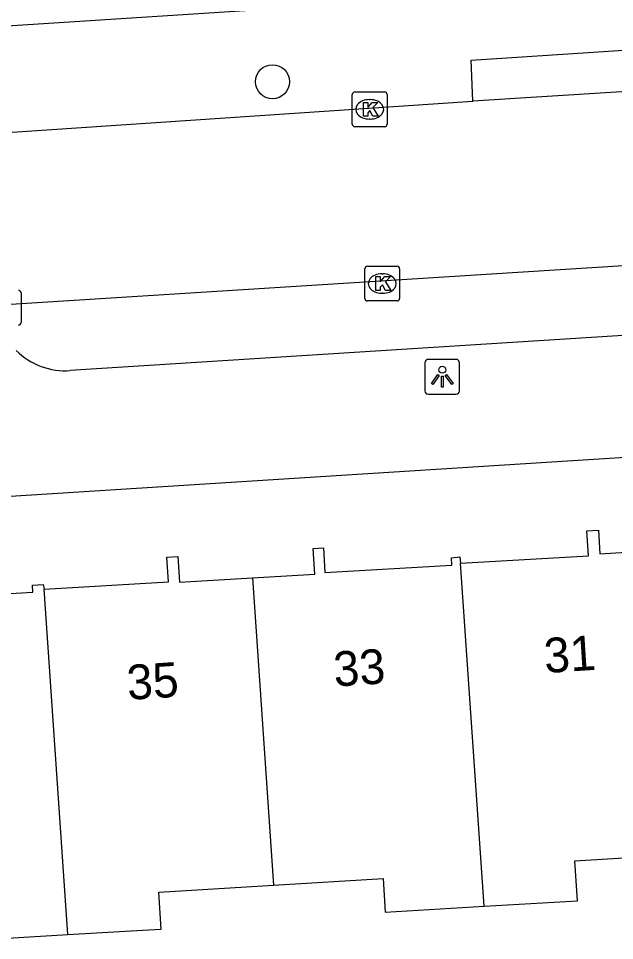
# Model space of a CAD drawing. Extents: x 159689 to 160786, y 387323 to 388339.
# Drawn here: x 160552.55 to 160569.7, y 388231.25 to 388257.76 of the extents above; entities that cross this region are included whole.
import ezdxf

# ---------------------------------------------------------------- set-up
doc = ezdxf.new("R2010")
doc.units = 0
for name, color, linetype in [('IMGEO_Boom', 7, 'Continuous'), ('IMGEO_Kolk', 7, 'Continuous'), ('IMGEO_Lichtpunt', 7, 'Continuous'), ('IMGEO_Pand', 7, 'Continuous'), ('IMGEO_Pand_nummerreeks', 7, 'Continuous'), ('IMGEO_Rijbaan_lokaal_open', 7, 'Continuous'), ('IMGEO_Voetpad_open', 7, 'Continuous')]:
    doc.layers.add(name, color=color, linetype=linetype)

msp = doc.modelspace()

# ---------------------------------------------------------------- linework, layer by layer
at = {"layer": 'IMGEO_Boom'}
msp.add_circle((160559.857, 388255.944), 0.489, dxfattribs=at)
at = {"layer": 'IMGEO_Kolk'}
for p, q in [((160562.153, 388254.723), (160562.153, 388255.575)), ((160562.228, 388255.649), (160563.08, 388255.649)), ((160563.154, 388255.575), (160563.154, 388254.723)), ((160562.641, 388255.429), (160562.666, 388255.429)), ((160562.664, 388254.869), (160562.639, 388254.869)), ((160563.08, 388254.649), (160562.228, 388254.649)), ((160562.513, 388249.713), (160562.513, 388250.565)), ((160562.588, 388250.639), (160563.44, 388250.639)), ((160563.514, 388250.565), (160563.514, 388249.713)), ((160563.001, 388250.419), (160563.026, 388250.419)), ((160552.625, 388249.87), (160552.625, 388249.018)), ((160563.024, 388249.859), (160562.999, 388249.859)), ((160563.44, 388249.639), (160562.588, 388249.639))]:
    msp.add_line(p, q, dxfattribs=at)
for points in [[(160562.153, 388254.723), (160562.153, 388255.575)], [(160562.228, 388255.649), (160563.08, 388255.649)], [(160563.154, 388255.575), (160563.154, 388254.723)], [(160562.474, 388255.349), (160562.597, 388255.349), (160562.597, 388255.198), (160562.727, 388255.349), (160562.891, 388255.349), (160562.745, 388255.198), (160562.898, 388254.949), (160562.746, 388254.949), (160562.661, 388255.113), (160562.597, 388255.046), (160562.597, 388254.949), (160562.474, 388254.949), (160562.474, 388255.349)], [(160563.08, 388254.649), (160562.228, 388254.649)], [(160562.513, 388249.713), (160562.513, 388250.565)], [(160562.588, 388250.639), (160563.44, 388250.639)], [(160563.514, 388250.565), (160563.514, 388249.713)], [(160562.834, 388250.339), (160562.957, 388250.339), (160562.957, 388250.188), (160563.087, 388250.339), (160563.251, 388250.339), (160563.105, 388250.188), (160563.258, 388249.939), (160563.106, 388249.939), (160563.021, 388250.103), (160562.957, 388250.036), (160562.957, 388249.939), (160562.834, 388249.939), (160562.834, 388250.339)], [(160552.625, 388249.87), (160552.625, 388249.018)], [(160563.44, 388249.639), (160562.588, 388249.639)]]:
    msp.add_lwpolyline(points, dxfattribs=at)
for centre, start, end in [((160562.23, 388255.573), 91.552, 178.448), ((160562.23, 388255.573), 91.552, 178.448), ((160563.078, 388255.573), 1.552, 88.448), ((160563.078, 388255.573), 1.552, 88.448), ((160562.23, 388254.725), 181.552, 268.448), ((160562.23, 388254.725), 181.552, 268.448), ((160563.078, 388254.725), 271.552, 358.448), ((160563.078, 388254.725), 271.552, 358.448), ((160562.59, 388250.563), 91.552, 178.448), ((160562.59, 388250.563), 91.552, 178.448), ((160563.438, 388250.563), 1.552, 88.448), ((160563.438, 388250.563), 1.552, 88.448), ((160552.549, 388249.868), 1.552, 88.448), ((160552.549, 388249.868), 1.552, 88.448), ((160562.59, 388249.715), 181.552, 268.448), ((160562.59, 388249.715), 181.552, 268.448), ((160563.438, 388249.715), 271.552, 358.448), ((160563.438, 388249.715), 271.552, 358.448), ((160552.549, 388249.02), 271.552, 358.448), ((160552.549, 388249.02), 271.552, 358.448)]:
    msp.add_arc(centre, 0.0765, start, end, dxfattribs=at)
for centre, major_axis, ratio, start_param, end_param in [((160562.64, 388255.149), (-0.387, 0.002), 0.722429, 4.712389, 7.853982), ((160562.665, 388255.149), (-0.39, 0.002), 0.717154, 1.570796, 4.712389), ((160563, 388250.139), (-0.387, 0.002), 0.722429, 4.712389, 7.853982), ((160563.025, 388250.139), (-0.39, 0.002), 0.717154, 1.570796, 4.712389)]:
    msp.add_ellipse(centre, major_axis=major_axis, ratio=ratio, start_param=start_param, end_param=end_param, dxfattribs=at)
at = {"layer": 'IMGEO_Lichtpunt'}
for p, q in [((160564.24, 388247.865), (160564.24, 388247.058)), ((160564.24, 388247.865), (160564.24, 388247.058)), ((160565.142, 388247.96), (160564.334, 388247.96)), ((160565.142, 388247.96), (160564.334, 388247.96)), ((160565.236, 388247.058), (160565.236, 388247.865)), ((160565.236, 388247.058), (160565.236, 388247.865)), ((160564.334, 388246.964), (160565.142, 388246.964)), ((160564.334, 388246.964), (160565.142, 388246.964))]:
    msp.add_line(p, q, dxfattribs=at)
for points in [[(160564.614, 388247.529), (160564.653, 388247.501), (160564.465, 388247.239), (160564.427, 388247.266), (160564.614, 388247.529)], [(160564.716, 388247.481), (160564.763, 388247.481), (160564.763, 388247.159), (160564.716, 388247.159), (160564.716, 388247.481)], [(160564.826, 388247.501), (160564.864, 388247.528), (160565.051, 388247.266), (160565.012, 388247.238), (160564.826, 388247.501)]]:
    msp.add_lwpolyline(points, dxfattribs=at)
msp.add_circle((160564.739, 388247.663), 0.0994, dxfattribs=at)
for centre, start, end in [((160564.334, 388247.865), 90, 180), ((160564.334, 388247.865), 90, 180), ((160565.142, 388247.865), 0, 90), ((160565.142, 388247.865), 0, 90), ((160564.334, 388247.058), 180, 270), ((160564.334, 388247.058), 180, 270), ((160565.142, 388247.058), 270, 0), ((160565.142, 388247.058), 270, 360)]:
    msp.add_arc(centre, 0.0946, start, end, dxfattribs=at)
at = {"layer": 'IMGEO_Pand'}
for points in [[(160565.269, 388242.097), (160568.944, 388242.316), (160568.902, 388243.032), (160569.236, 388243.052), (160569.276, 388242.374), (160571.256, 388242.492)], [(160553.292, 388241.353), (160556.863, 388241.566), (160556.821, 388242.274), (160557.137, 388242.293), (160557.181, 388241.555), (160559.283, 388241.68)], [(160559.283, 388241.68), (160561.073, 388241.787), (160561.029, 388242.522), (160561.324, 388242.54), (160561.366, 388241.829), (160565.013, 388242.047), (160565.002, 388242.257), (160565.244, 388242.279), (160565.269, 388242.097)], [(160565.941, 388232.236), (160565.269, 388242.097)], [(160545.098, 388239.433), (160547.217, 388239.566), (160547.094, 388241.622), (160547.361, 388241.638), (160547.404, 388240.922), (160549.015, 388241.018), (160548.971, 388241.74), (160549.401, 388241.766), (160549.444, 388241.053), (160552.964, 388241.263), (160552.952, 388241.47), (160553.265, 388241.489), (160553.292, 388241.353)], [(160559.283, 388241.68), (160559.885, 388232.844)], [(160553.968, 388231.421), (160553.292, 388241.353)], [(160565.941, 388232.236), (160568.626, 388232.396), (160568.557, 388233.544), (160571.852, 388233.741)], [(160559.885, 388232.844), (160563.044, 388233.033), (160563.101, 388232.067), (160565.941, 388232.236)], [(160553.968, 388231.421), (160556.116, 388231.549), (160556.653, 388231.581), (160556.589, 388232.647), (160559.885, 388232.844)], [(160545.562, 388231.998), (160547.661, 388232.114), (160551.061, 388232.317), (160551.124, 388231.251), (160553.968, 388231.421)]]:
    msp.add_lwpolyline(points, dxfattribs=at)
at = {"layer": 'IMGEO_Rijbaan_lokaal_open'}
for points in [[(160576.005, 388256.033), (160565.619, 388255.386)], [(160550.19, 388249.417), (160645.457, 388255.425)], [(160552.366, 388254.488), (160565.619, 388255.386)]]:
    msp.add_lwpolyline(points, dxfattribs=at)
at = {"layer": 'IMGEO_Voetpad_open'}
for points in [[(160569.622, 388258.674), (160545.38, 388257.101), (160508.468, 388254.705)], [(160565.619, 388255.386), (160565.571, 388256.564), (160575.956, 388257.246), (160576.005, 388256.033)], [(160642.326, 388253.228), (160554.041, 388247.637)], [(160589.2, 388246.353), (160547.019, 388243.68)]]:
    msp.add_lwpolyline(points, dxfattribs=at)
msp.add_arc((160553.904, 388249.638), 2.006, 225.1566, 273.9256, dxfattribs=at)

# ---------------------------------------------------------------- texts
at = {"layer": 'IMGEO_Pand_nummerreeks'}
for s, p in [('31', (160567.696, 388238.941)), ('33', (160561.642, 388238.552)), ('35', (160555.701, 388238.169))]:
    msp.add_text(s, height=1, rotation=3.6819, dxfattribs=at).set_placement(p)

doc.saveas('drawing.dxf')
